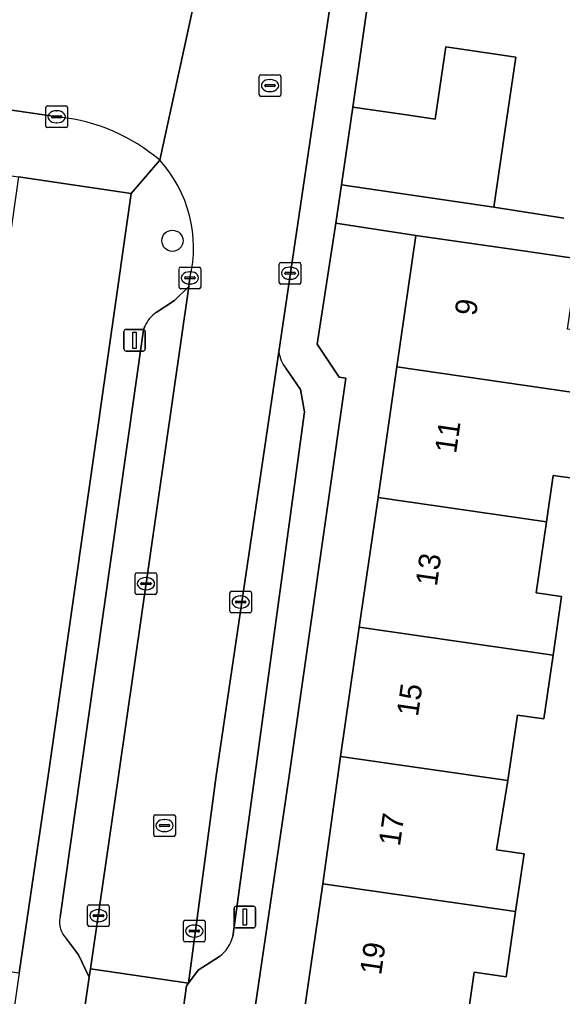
# Model space of a CAD drawing. Extents: x 163683 to 164494, y 382709 to 383872.
# Drawn here: x 163973.15 to 163998.22, y 382989.8 to 383034.95 of the extents above; entities that cross this region are included whole.
import ezdxf

# ---------------------------------------------------------------- set-up
doc = ezdxf.new("R2010")
doc.units = 0
for name, color, linetype in [('IMGEO_Boom', 7, 'Continuous'), ('IMGEO_Erf', 7, 'Continuous'), ('IMGEO_Kolk', 7, 'Continuous'), ('IMGEO_Lichtmast', 7, 'Continuous'), ('IMGEO_Muur', 7, 'Continuous'), ('IMGEO_Pand', 7, 'Continuous'), ('IMGEO_Pand_nummerreeks', 7, 'Continuous'), ('IMGEO_Parkeervlak_open', 7, 'Continuous'), ('IMGEO_Rijbaan_lokaal_open', 7, 'Continuous'), ('IMGEO_Rioolput', 7, 'Continuous'), ('IMGEO_Voetpad_open', 7, 'Continuous')]:
    doc.layers.add(name, color=color, linetype=linetype)

msp = doc.modelspace()

# ---------------------------------------------------------------- linework, layer by layer
at = {"layer": 'IMGEO_Boom'}
msp.add_circle((163980.214, 383024.728), 0.489, dxfattribs=at)
at = {"layer": 'IMGEO_Erf'}
for points in [[(163990.266, 383042.943), (163988.549, 383030.907), (163991.027, 383030.545), (163992.353, 383030.351), (163992.841, 383033.691), (163996.074, 383033.218), (163995.585, 383029.878), (163995.058, 383026.282), (163998.293, 383025.777)], [(163999.029, 383013.703), (163997.795, 383013.881), (163997.485, 383011.736), (163997.01, 383008.457), (163998.183, 383008.288), (163997.79, 383005.57), (163997.364, 383002.627), (163996.141, 383002.804), (163995.7, 382999.776), (163995.182, 382996.573), (163996.449, 382996.388), (163996.06, 382993.72), (163995.619, 382990.696), (163994.154, 382990.911), (163993.714, 382987.888), (164003.167, 382986.496)]]:
    msp.add_lwpolyline(points, dxfattribs=at)
for points in [[(163978.308, 383026.911), (163973.1, 383027.688), (163972.228, 383021.619), (163971.373, 383015.662), (163970.509, 383009.643), (163969.648, 383003.652), (163969.124, 383000.001), (163968.797, 382997.743), (163967.915, 382991.647), (163973.144, 382990.883), (163974.476, 383000)], [(163989.707, 383012.859), (163990.581, 383018.894), (163991.461, 383024.977), (163987.753, 383025.543), (163986.9, 383019.95), (163987.915, 383018.417), (163988.222, 383018.373), (163985.599, 383000), (163984.031, 382989.301), (163986.275, 382988.972), (163987.154, 382995.007), (163987.976, 383000.892), (163988.84, 383006.863)]]:
    msp.add_lwpolyline(points, close=True, dxfattribs=at)
at = {"layer": 'IMGEO_Kolk'}
for p, q in [((163974.367, 383030.032), (163974.367, 383030.884)), ((163974.442, 383030.958), (163975.294, 383030.958)), ((163974.855, 383030.738), (163974.88, 383030.738)), ((163975.368, 383030.884), (163975.368, 383030.032)), ((163974.626, 383030.452), (163974.626, 383030.464)), ((163975.064, 383030.415), (163974.666, 383030.415)), ((163974.669, 383030.501), (163975.067, 383030.501)), ((163975.11, 383030.464), (163975.11, 383030.452)), ((163975.294, 383029.958), (163974.442, 383029.958)), ((163974.878, 383030.178), (163974.853, 383030.178)), ((163980.52, 383022.586), (163980.52, 383023.438)), ((163980.595, 383023.512), (163981.447, 383023.512)), ((163981.521, 383023.438), (163981.521, 383022.586)), ((163985.148, 383022.8), (163985.148, 383023.652)), ((163985.223, 383023.726), (163986.075, 383023.726)), ((163985.636, 383023.506), (163985.661, 383023.506)), ((163986.149, 383023.652), (163986.149, 383022.8)), ((163980.779, 383023.006), (163980.779, 383023.018)), ((163981.217, 383022.969), (163980.819, 383022.969)), ((163980.822, 383023.055), (163981.22, 383023.055)), ((163981.008, 383023.292), (163981.033, 383023.292)), ((163981.263, 383023.018), (163981.263, 383023.006)), ((163985.407, 383023.22), (163985.407, 383023.232)), ((163985.845, 383023.183), (163985.447, 383023.183)), ((163985.45, 383023.269), (163985.848, 383023.269)), ((163985.891, 383023.232), (163985.891, 383023.22)), ((163981.447, 383022.512), (163980.595, 383022.512)), ((163981.031, 383022.732), (163981.006, 383022.732)), ((163986.075, 383022.726), (163985.223, 383022.726)), ((163985.659, 383022.946), (163985.634, 383022.946)), ((163978.49, 383008.453), (163978.49, 383009.305)), ((163978.565, 383009.379), (163979.417, 383009.379)), ((163978.978, 383009.159), (163979.003, 383009.159)), ((163979.491, 383009.305), (163979.491, 383008.453)), ((163978.749, 383008.873), (163978.749, 383008.885)), ((163979.187, 383008.836), (163978.789, 383008.836)), ((163978.792, 383008.922), (163979.19, 383008.922)), ((163979.001, 383008.599), (163978.976, 383008.599)), ((163979.233, 383008.885), (163979.233, 383008.873)), ((163982.941, 383008.529), (163983.793, 383008.529)), ((163979.417, 383008.379), (163978.565, 383008.379)), ((163982.866, 383007.603), (163982.866, 383008.455)), ((163983.168, 383008.072), (163983.566, 383008.072)), ((163983.354, 383008.309), (163983.379, 383008.309)), ((163983.867, 383008.455), (163983.867, 383007.603)), ((163983.125, 383008.023), (163983.125, 383008.035)), ((163983.563, 383007.986), (163983.165, 383007.986)), ((163983.377, 383007.749), (163983.352, 383007.749)), ((163983.609, 383008.035), (163983.609, 383008.023)), ((163983.793, 383007.529), (163982.941, 383007.529)), ((163976.298, 382993.105), (163976.298, 382993.957)), ((163976.373, 382994.031), (163977.225, 382994.031)), ((163976.786, 382993.811), (163976.811, 382993.811)), ((163977.299, 382993.957), (163977.299, 382993.105)), ((163976.557, 382993.525), (163976.557, 382993.537)), ((163976.995, 382993.488), (163976.597, 382993.488)), ((163976.6, 382993.574), (163976.998, 382993.574)), ((163976.809, 382993.251), (163976.784, 382993.251)), ((163977.041, 382993.537), (163977.041, 382993.525)), ((163980.725, 382992.393), (163980.725, 382993.245)), ((163980.8, 382993.319), (163981.652, 382993.319)), ((163981.726, 382993.245), (163981.726, 382992.393)), ((163977.225, 382993.031), (163976.373, 382993.031)), ((163980.984, 382992.813), (163980.984, 382992.825)), ((163981.422, 382992.776), (163981.024, 382992.776)), ((163981.027, 382992.862), (163981.425, 382992.862)), ((163981.213, 382993.099), (163981.238, 382993.099)), ((163981.468, 382992.825), (163981.468, 382992.813)), ((163981.652, 382992.319), (163980.8, 382992.319)), ((163981.236, 382992.539), (163981.211, 382992.539))]:
    msp.add_line(p, q, dxfattribs=at)
for points in [[(163974.367, 383030.032), (163974.367, 383030.884)], [(163974.442, 383030.958), (163975.294, 383030.958)], [(163975.368, 383030.884), (163975.368, 383030.032)], [(163975.294, 383029.958), (163974.442, 383029.958)], [(163980.52, 383022.586), (163980.52, 383023.438)], [(163980.595, 383023.512), (163981.447, 383023.512)], [(163981.521, 383023.438), (163981.521, 383022.586)], [(163985.148, 383022.8), (163985.148, 383023.652)], [(163985.223, 383023.726), (163986.075, 383023.726)], [(163986.149, 383023.652), (163986.149, 383022.8)], [(163981.447, 383022.512), (163980.595, 383022.512)], [(163986.075, 383022.726), (163985.223, 383022.726)], [(163978.49, 383008.453), (163978.49, 383009.305)], [(163978.565, 383009.379), (163979.417, 383009.379)], [(163979.491, 383009.305), (163979.491, 383008.453)], [(163982.941, 383008.529), (163983.793, 383008.529)], [(163979.417, 383008.379), (163978.565, 383008.379)], [(163982.866, 383007.603), (163982.866, 383008.455)], [(163983.867, 383008.455), (163983.867, 383007.603)], [(163983.793, 383007.529), (163982.941, 383007.529)], [(163976.298, 382993.105), (163976.298, 382993.957)], [(163976.373, 382994.031), (163977.225, 382994.031)], [(163977.299, 382993.957), (163977.299, 382993.105)], [(163980.725, 382992.393), (163980.725, 382993.245)], [(163980.8, 382993.319), (163981.652, 382993.319)], [(163981.726, 382993.245), (163981.726, 382992.393)], [(163977.225, 382993.031), (163976.373, 382993.031)], [(163981.652, 382992.319), (163980.8, 382992.319)]]:
    msp.add_lwpolyline(points, dxfattribs=at)
for centre, radius, start, end in [((163974.444, 383030.882), 0.0765, 91.552, 178.448), ((163974.444, 383030.882), 0.0765, 91.552, 178.448), ((163975.292, 383030.882), 0.0765, 1.552, 88.448), ((163975.292, 383030.882), 0.0765, 1.552, 88.448), ((163974.666, 383030.461), 0.0403, 85.8775, 175.7526), ((163974.663, 383030.451), 0.0366, 178.938, 274.7102), ((163975.067, 383030.458), 0.043, 264.8664, 352.4533), ((163975.071, 383030.463), 0.0386, 1.7309, 96.639), ((163974.444, 383030.034), 0.0765, 181.552, 268.448), ((163974.444, 383030.034), 0.0765, 181.552, 268.448), ((163975.292, 383030.034), 0.0765, 271.552, 358.448), ((163975.292, 383030.034), 0.0765, 271.552, 358.448), ((163980.597, 383023.436), 0.0765, 91.552, 178.448), ((163980.597, 383023.436), 0.0765, 91.552, 178.448), ((163981.445, 383023.436), 0.0765, 1.552, 88.448), ((163981.445, 383023.436), 0.0765, 1.552, 88.448), ((163985.225, 383023.65), 0.0765, 91.552, 178.448), ((163985.225, 383023.65), 0.0765, 91.552, 178.448), ((163986.073, 383023.65), 0.0765, 1.552, 88.448), ((163986.073, 383023.65), 0.0765, 1.552, 88.448), ((163980.819, 383023.015), 0.0403, 85.8775, 175.7526), ((163980.816, 383023.005), 0.0366, 178.938, 274.7102), ((163981.22, 383023.012), 0.043, 264.8664, 352.4533), ((163981.224, 383023.017), 0.0386, 1.7309, 96.639), ((163985.447, 383023.229), 0.0403, 85.8775, 175.7526), ((163985.444, 383023.219), 0.0366, 178.938, 274.7102), ((163985.848, 383023.226), 0.043, 264.8664, 352.4533), ((163985.852, 383023.231), 0.0386, 1.7309, 96.639), ((163980.597, 383022.588), 0.0765, 181.552, 268.448), ((163980.597, 383022.588), 0.0765, 181.552, 268.448), ((163981.445, 383022.588), 0.0765, 271.552, 358.448), ((163981.445, 383022.588), 0.0765, 271.552, 358.448), ((163985.225, 383022.802), 0.0765, 181.552, 268.448), ((163985.225, 383022.802), 0.0765, 181.552, 268.448), ((163986.073, 383022.802), 0.0765, 271.552, 358.448), ((163986.073, 383022.802), 0.0765, 271.552, 358.448), ((163978.567, 383009.303), 0.0765, 91.552, 178.448), ((163978.567, 383009.303), 0.0765, 91.552, 178.448), ((163979.415, 383009.303), 0.0765, 1.552, 88.448), ((163979.415, 383009.303), 0.0765, 1.552, 88.448), ((163978.789, 383008.882), 0.0403, 85.8775, 175.7526), ((163978.786, 383008.872), 0.0366, 178.938, 274.7102), ((163979.19, 383008.879), 0.043, 264.8664, 352.4533), ((163979.194, 383008.884), 0.0386, 1.7309, 96.639), ((163982.943, 383008.453), 0.0765, 91.552, 178.448), ((163982.943, 383008.453), 0.0765, 91.552, 178.448), ((163983.791, 383008.453), 0.0765, 1.552, 88.448), ((163983.791, 383008.453), 0.0765, 1.552, 88.448), ((163978.567, 383008.455), 0.0765, 181.552, 268.448), ((163978.567, 383008.455), 0.0765, 181.552, 268.448), ((163979.415, 383008.455), 0.0765, 271.552, 358.448), ((163979.415, 383008.455), 0.0765, 271.552, 358.448), ((163983.165, 383008.032), 0.0403, 85.8775, 175.7526), ((163983.57, 383008.034), 0.0386, 1.7309, 96.639), ((163983.162, 383008.022), 0.0366, 178.938, 274.7102), ((163983.566, 383008.029), 0.043, 264.8664, 352.4533), ((163982.943, 383007.605), 0.0765, 181.552, 268.448), ((163982.943, 383007.605), 0.0765, 181.552, 268.448), ((163983.791, 383007.605), 0.0765, 271.552, 358.448), ((163983.791, 383007.605), 0.0765, 271.552, 358.448), ((163976.375, 382993.955), 0.0765, 91.552, 178.448), ((163976.375, 382993.955), 0.0765, 91.552, 178.448), ((163977.223, 382993.955), 0.0765, 1.552, 88.448), ((163977.223, 382993.955), 0.0765, 1.552, 88.448), ((163976.597, 382993.534), 0.0403, 85.8775, 175.7526), ((163976.594, 382993.524), 0.0366, 178.938, 274.7102), ((163976.998, 382993.531), 0.043, 264.8664, 352.4533), ((163977.002, 382993.536), 0.0386, 1.7309, 96.639), ((163980.802, 382993.243), 0.0765, 91.552, 178.448), ((163980.802, 382993.243), 0.0765, 91.552, 178.448), ((163981.65, 382993.243), 0.0765, 1.552, 88.448), ((163981.65, 382993.243), 0.0765, 1.552, 88.448), ((163976.375, 382993.107), 0.0765, 181.552, 268.448), ((163976.375, 382993.107), 0.0765, 181.552, 268.448), ((163977.223, 382993.107), 0.0765, 271.552, 358.448), ((163977.223, 382993.107), 0.0765, 271.552, 358.448), ((163981.024, 382992.822), 0.0403, 85.8775, 175.7526), ((163981.021, 382992.812), 0.0366, 178.938, 274.7102), ((163981.425, 382992.819), 0.043, 264.8664, 352.4533), ((163981.429, 382992.824), 0.0386, 1.7309, 96.639), ((163980.802, 382992.395), 0.0765, 181.552, 268.448), ((163980.802, 382992.395), 0.0765, 181.552, 268.448), ((163981.65, 382992.395), 0.0765, 271.552, 358.448), ((163981.65, 382992.395), 0.0765, 271.552, 358.448)]:
    msp.add_arc(centre, radius, start, end, dxfattribs=at)
for centre, major_axis, ratio, start_param, end_param in [((163974.854, 383030.458), (-0.387, 0.002), 0.722429, 4.712389, 7.853982), ((163974.879, 383030.458), (-0.39, 0.002), 0.717154, 1.570796, 4.712389), ((163985.635, 383023.226), (-0.387, 0.002), 0.722429, 4.712389, 7.853982), ((163985.66, 383023.226), (-0.39, 0.002), 0.717154, 1.570796, 4.712389), ((163981.007, 383023.012), (-0.387, 0.002), 0.722429, 4.712389, 7.853982), ((163981.032, 383023.012), (-0.39, 0.002), 0.717154, 1.570796, 4.712389), ((163978.977, 383008.879), (-0.387, 0.002), 0.722429, 4.712389, 7.853982), ((163979.002, 383008.879), (-0.39, 0.002), 0.717154, 1.570796, 4.712389), ((163983.353, 383008.029), (-0.387, 0.002), 0.722429, 4.712389, 7.853982), ((163983.378, 383008.029), (-0.39, 0.002), 0.717154, 1.570796, 4.712389), ((163976.785, 382993.531), (-0.387, 0.002), 0.722429, 4.712389, 7.853982), ((163976.81, 382993.531), (-0.39, 0.002), 0.717154, 1.570796, 4.712389), ((163981.212, 382992.819), (-0.387, 0.002), 0.722429, 4.712389, 7.853982), ((163981.237, 382992.819), (-0.39, 0.002), 0.717154, 1.570796, 4.712389)]:
    msp.add_ellipse(centre, major_axis=major_axis, ratio=ratio, start_param=start_param, end_param=end_param, dxfattribs=at)
at = {"layer": 'IMGEO_Lichtmast'}
for p, q in [((163977.97, 383019.729), (163977.97, 383020.529)), ((163977.97, 383020.529), (163977.97, 383019.729)), ((163978.07, 383020.629), (163978.86, 383020.629)), ((163978.86, 383020.629), (163978.07, 383020.629)), ((163978.96, 383020.529), (163978.96, 383019.729)), ((163978.96, 383019.729), (163978.96, 383020.529)), ((163978.86, 383019.629), (163978.07, 383019.629)), ((163978.07, 383019.629), (163978.86, 383019.629)), ((163983.064, 382993.065), (163983.064, 382993.865)), ((163983.064, 382993.865), (163983.064, 382993.065)), ((163983.164, 382993.965), (163983.954, 382993.965)), ((163983.954, 382993.965), (163983.164, 382993.965)), ((163984.054, 382993.865), (163984.054, 382993.065)), ((163984.054, 382993.065), (163984.054, 382993.865)), ((163983.954, 382992.965), (163983.164, 382992.965)), ((163983.164, 382992.965), (163983.954, 382992.965))]:
    msp.add_line(p, q, dxfattribs=at)
for points in [[(163978.39, 383020.504), (163978.54, 383020.504), (163978.54, 383019.754), (163978.39, 383019.754), (163978.39, 383020.504)], [(163983.484, 382993.84), (163983.634, 382993.84), (163983.634, 382993.09), (163983.484, 382993.09), (163983.484, 382993.84)]]:
    msp.add_lwpolyline(points, dxfattribs=at)
for centre, start, end in [((163978.07, 383020.529), 90, 180), ((163978.07, 383020.529), 90, 180), ((163978.86, 383020.529), 0, 90), ((163978.86, 383020.529), 360, 90), ((163978.07, 383019.729), 180, 270), ((163978.07, 383019.729), 180, 270), ((163978.86, 383019.729), 270, 0), ((163978.86, 383019.729), 270, 0), ((163983.164, 382993.865), 90, 180), ((163983.164, 382993.865), 90, 180), ((163983.954, 382993.865), 0, 90), ((163983.954, 382993.865), 360, 90), ((163983.164, 382993.065), 180, 270), ((163983.164, 382993.065), 180, 270), ((163983.954, 382993.065), 270, 0), ((163983.954, 382993.065), 270, 0)]:
    msp.add_arc(centre, 0.1, start, end, dxfattribs=at)
at = {"layer": 'IMGEO_Muur'}
msp.add_lwpolyline([(163988.549, 383030.907), (163990.266, 383042.943), (163991.527, 383042.751)], dxfattribs=at)
at = {"layer": 'IMGEO_Pand'}
for points in [[(163995.585, 383029.878), (163996.074, 383033.218), (163992.841, 383033.691), (163992.353, 383030.351), (163991.027, 383030.545), (163988.549, 383030.907), (163988.023, 383027.312), (163995.058, 383026.282)], [(163999.592, 383017.592), (164000, 383020.41), (163998.463, 383020.637), (163998.935, 383023.895), (163996.41, 383024.261), (163991.461, 383024.977), (163990.581, 383018.894)], [(163989.707, 383012.859), (163997.485, 383011.736), (163997.795, 383013.881), (163999.029, 383013.703), (163999.592, 383017.592), (163990.581, 383018.894)], [(163989.707, 383012.859), (163988.84, 383006.863), (163997.79, 383005.57), (163998.183, 383008.288), (163997.01, 383008.457), (163997.485, 383011.736)], [(163987.976, 383000.892), (163995.7, 382999.776), (163996.141, 383002.804), (163997.364, 383002.627), (163997.79, 383005.57), (163988.84, 383006.863)], [(163987.154, 382995.007), (163996.06, 382993.72), (163996.449, 382996.388), (163995.182, 382996.573), (163995.7, 382999.776), (163987.976, 383000.892)], [(163987.154, 382995.007), (163986.275, 382988.972), (163991.223, 382988.251), (163993.714, 382987.888), (163994.154, 382990.911), (163995.619, 382990.696), (163996.06, 382993.72)]]:
    msp.add_lwpolyline(points, close=True, dxfattribs=at)
at = {"layer": 'IMGEO_Parkeervlak_open'}
for points in [[(163975.322, 382992.457), (163975.884, 382991.722), (163976.375, 382990.695), (163976.429, 382991.07), (163977.721, 383000), (163980.966, 383022.616), (163980.307, 383021.96), (163979.467, 383021.415)], [(163978.945, 383020.779), (163978.882, 383020.611), (163978.842, 383020.396), (163975.953, 383000), (163975.026, 382993.46)], [(163985.13, 383019.592), (163982.232, 383000), (163980.96, 382990.415), (163981.398, 382991.004), (163982.381, 382991.65)], [(163983.005, 382992.573), (163984.02, 383000), (163986.318, 383016.818), (163986.123, 383017.856), (163985.446, 383018.832)]]:
    msp.add_lwpolyline(points, dxfattribs=at)
for centre, radius, start, end in [((163980.306, 383020.194), 1.482, 124.5021, 156.7427), ((163986.572, 383019.746), 1.45, 186.092, 219.062), ((163976.093, 382993.23), 1.092, 167.8218, 225.0624), ((163981.417, 382992.974), 1.638, 306.0585, 345.8197)]:
    msp.add_arc(centre, radius, start, end, dxfattribs=at)
at = {"layer": 'IMGEO_Rijbaan_lokaal_open'}
for points in [[(163981.022, 383023.008), (163980.966, 383022.616), (163977.721, 383000), (163976.429, 382991.07), (163980.96, 382990.415), (163982.232, 383000), (163985.13, 383019.592), (163986.255, 383027.195), (163986.808, 383030.936), (163989.505, 383049.167)], [(163976.752, 383035.761), (163956.003, 383038.814), (163955.204, 383033.334), (163956.493, 383033.146), (163960.034, 383032.628), (163975.022, 383030.436)], [(163981.438, 383036.755), (163979.634, 383028.448)], [(163979.634, 383028.448), (163981.438, 383036.755)]]:
    msp.add_lwpolyline(points, dxfattribs=at)
msp.add_lwpolyline([(163976.429, 382991.07), (163976.375, 382990.695), (163975.851, 382987.075), (163975.786, 382986.626), (163980.259, 382985.945), (163980.869, 382990.293), (163980.96, 382990.415)], close=True, dxfattribs=at)
for centre, radius, start, end in [((163974.137, 383022.04), 8.442, 49.3775, 83.9856), ((163975.158, 383024.409), 6.029, 346.5628, 42.0642)]:
    msp.add_arc(centre, radius, start, end, dxfattribs=at)
at = {"layer": 'IMGEO_Rioolput'}
for p, q in [((163984.221, 383031.475), (163984.221, 383032.327)), ((163984.296, 383032.401), (163985.148, 383032.401)), ((163984.709, 383032.181), (163984.734, 383032.181)), ((163985.222, 383032.327), (163985.222, 383031.475)), ((163984.48, 383031.895), (163984.48, 383031.907)), ((163984.918, 383031.858), (163984.52, 383031.858)), ((163984.523, 383031.944), (163984.921, 383031.944)), ((163984.732, 383031.621), (163984.707, 383031.621)), ((163984.964, 383031.907), (163984.964, 383031.895)), ((163985.148, 383031.401), (163984.296, 383031.401)), ((163979.424, 382998.197), (163980.276, 382998.197)), ((163979.349, 382997.271), (163979.349, 382998.123)), ((163979.608, 382997.691), (163979.608, 382997.703)), ((163979.651, 382997.74), (163980.049, 382997.74)), ((163979.837, 382997.977), (163979.862, 382997.977)), ((163980.092, 382997.703), (163980.092, 382997.691)), ((163980.35, 382998.123), (163980.35, 382997.271)), ((163980.046, 382997.654), (163979.648, 382997.654)), ((163979.86, 382997.417), (163979.835, 382997.417)), ((163980.276, 382997.197), (163979.424, 382997.197))]:
    msp.add_line(p, q, dxfattribs=at)
for points in [[(163984.221, 383031.475), (163984.221, 383032.327)], [(163984.296, 383032.401), (163985.148, 383032.401)], [(163985.222, 383032.327), (163985.222, 383031.475)], [(163985.148, 383031.401), (163984.296, 383031.401)], [(163979.424, 382998.197), (163980.276, 382998.197)], [(163979.349, 382997.271), (163979.349, 382998.123)], [(163980.35, 382998.123), (163980.35, 382997.271)], [(163980.276, 382997.197), (163979.424, 382997.197)]]:
    msp.add_lwpolyline(points, dxfattribs=at)
for centre, radius, start, end in [((163984.298, 383032.325), 0.0765, 91.552, 178.448), ((163984.298, 383032.325), 0.0765, 91.552, 178.448), ((163985.146, 383032.325), 0.0765, 1.552, 88.448), ((163985.146, 383032.325), 0.0765, 1.552, 88.448), ((163984.52, 383031.904), 0.0403, 85.8775, 175.7526), ((163984.517, 383031.894), 0.0366, 178.938, 274.7102), ((163984.921, 383031.901), 0.043, 264.8664, 352.4533), ((163984.925, 383031.906), 0.0386, 1.7309, 96.639), ((163984.298, 383031.477), 0.0765, 181.552, 268.448), ((163984.298, 383031.477), 0.0765, 181.552, 268.448), ((163985.146, 383031.477), 0.0765, 271.552, 358.448), ((163985.146, 383031.477), 0.0765, 271.552, 358.448), ((163979.426, 382998.121), 0.0765, 91.552, 178.448), ((163979.426, 382998.121), 0.0765, 91.552, 178.448), ((163980.274, 382998.121), 0.0765, 1.552, 88.448), ((163980.274, 382998.121), 0.0765, 1.552, 88.448), ((163979.648, 382997.7), 0.0403, 85.8775, 175.7526), ((163979.645, 382997.69), 0.0366, 178.938, 274.7102), ((163980.049, 382997.697), 0.043, 264.8664, 352.4533), ((163980.053, 382997.702), 0.0386, 1.7309, 96.639), ((163979.426, 382997.273), 0.0765, 181.552, 268.448), ((163979.426, 382997.273), 0.0765, 181.552, 268.448), ((163980.274, 382997.273), 0.0765, 271.552, 358.448), ((163980.274, 382997.273), 0.0765, 271.552, 358.448)]:
    msp.add_arc(centre, radius, start, end, dxfattribs=at)
for centre, major_axis, ratio, start_param, end_param in [((163984.708, 383031.901), (-0.387, 0.002), 0.722429, 4.712389, 7.853982), ((163984.733, 383031.901), (-0.39, 0.002), 0.717154, 1.570796, 4.712389), ((163979.836, 382997.697), (-0.387, 0.002), 0.722429, 4.712389, 7.853982), ((163979.861, 382997.697), (-0.39, 0.002), 0.717154, 1.570796, 4.712389)]:
    msp.add_ellipse(centre, major_axis=major_axis, ratio=ratio, start_param=start_param, end_param=end_param, dxfattribs=at)
at = {"layer": 'IMGEO_Voetpad_open'}
for points in [[(163987.753, 383025.543), (163988.023, 383027.312), (163988.549, 383030.907), (163990.266, 383042.943), (163991.527, 383042.751), (163992.635, 383050.168), (163992.865, 383051.505), (163990.275, 383051.849)], [(163989.505, 383049.167), (163986.808, 383030.936), (163986.255, 383027.195), (163985.13, 383019.592)], [(163975.022, 383030.436), (163960.034, 383032.628), (163958.807, 383029.775), (163959.582, 383029.661), (163964.322, 383028.955), (163965.674, 383028.754), (163973.1, 383027.688), (163978.308, 383026.911), (163979.634, 383028.448)], [(163979.634, 383028.448), (163978.308, 383026.911), (163974.476, 383000), (163973.144, 382990.883), (163972.734, 382988.079), (163967.464, 382952.015), (163966.84, 382946.947), (163966.51, 382944.569), (163965.575, 382938.364), (163968.644, 382937.914), (163968.879, 382939.398), (163968.895, 382939.541), (163968.922, 382939.714)], [(163998.293, 383025.777), (163995.058, 383026.282), (163988.023, 383027.312), (163987.753, 383025.543), (163991.461, 383024.977), (163996.41, 383024.261), (163998.935, 383023.895)], [(163975.148, 382940.512), (163973.762, 382939.449), (163973.515, 382939.178), (163973.355, 382938.745), (163973.165, 382937.26), (163976.461, 382936.759), (163977.475, 382943.54), (163977.619, 382946.126), (163978.336, 382950.439), (163983.618, 382986.485), (163984.031, 382989.301), (163985.599, 383000), (163988.222, 383018.373), (163987.915, 383018.417), (163986.9, 383019.95), (163987.753, 383025.543)], [(163979.467, 383021.415), (163980.307, 383021.96), (163980.966, 383022.616), (163981.022, 383023.008)], [(163975.026, 382993.46), (163975.953, 383000), (163978.842, 383020.396), (163978.882, 383020.611), (163978.945, 383020.779)], [(163985.446, 383018.832), (163986.123, 383017.856), (163986.318, 383016.818), (163984.02, 383000), (163983.005, 382992.573)], [(163974.193, 382985.566), (163975.18, 382986.281), (163975.851, 382987.075), (163976.375, 382990.695), (163975.884, 382991.722), (163975.322, 382992.457)], [(163982.381, 382991.65), (163981.398, 382991.004), (163980.96, 382990.415), (163980.869, 382990.293), (163980.259, 382985.945), (163980.542, 382985.266), (163981.385, 382984.092), (163981.554, 382983.508), (163976.889, 382950.938), (163975.547, 382941.192)]]:
    msp.add_lwpolyline(points, dxfattribs=at)
for centre, radius, start, end in [((163974.137, 383022.04), 8.442, 49.3775, 83.9856), ((163975.158, 383024.409), 6.029, 346.5628, 42.0642), ((163980.306, 383020.194), 1.482, 124.5021, 156.7427), ((163986.572, 383019.746), 1.45, 186.092, 219.062), ((163976.093, 382993.23), 1.092, 167.8218, 225.0624), ((163981.417, 382992.974), 1.638, 306.0585, 345.8197)]:
    msp.add_arc(centre, radius, start, end, dxfattribs=at)

# ---------------------------------------------------------------- texts
at = {"layer": 'IMGEO_Pand_nummerreeks'}
for s, rotation, p in [('9', 81.7662, (163994.232, 383021.224)), ('11', 81.7662, (163993.311, 383014.861)), ('13', 81.7662, (163992.423, 383008.726)), ('15', 81.7662, (163991.552, 383002.705)), ('17', 81.7121, (163990.716, 382996.708)), ('19', 81.7121, (163989.849, 382990.751))]:
    msp.add_text(s, height=1, rotation=rotation, dxfattribs=at).set_placement(p)

doc.saveas('drawing.dxf')
